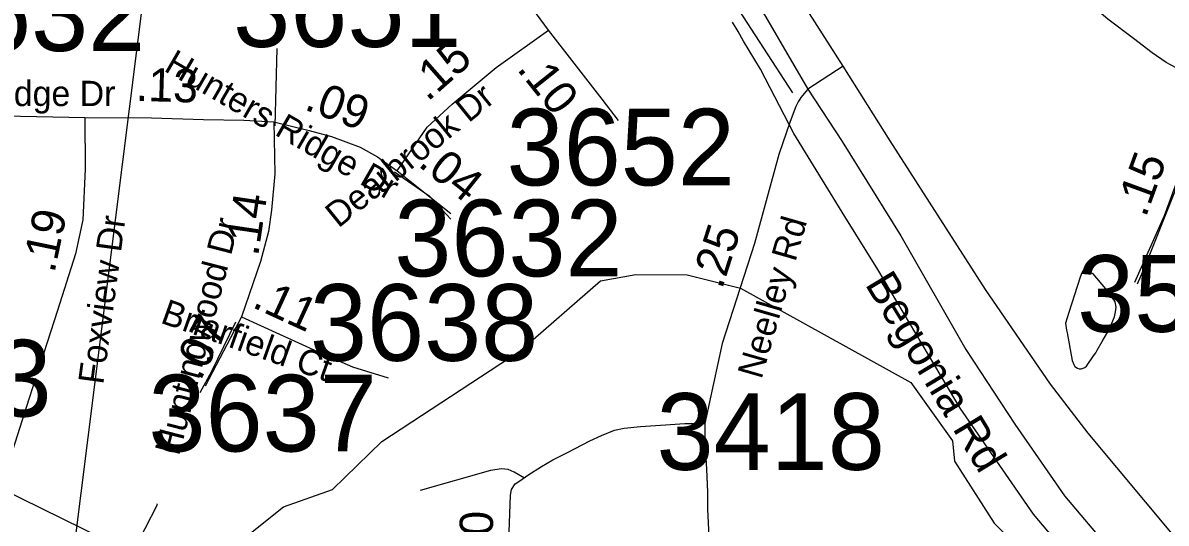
# Model space of a CAD drawing. Extents: x 1662474 to 1856135, y 779280 to 917889.
# Drawn here: x 1778351 to 1782641, y 812561 to 814440 of the extents above; entities that cross this region are included whole.
import ezdxf

# ---------------------------------------------------------------- set-up
doc = ezdxf.new("R2010")
doc.units = 0
for name, color, linetype in [('Cogo Default Point CELL', 7, 'Continuous'), ('Exist Boundary Political City Limit New', 7, 'Continuous'), ('Exist Hydrographic Misc Water Feature', 7, 'Continuous'), ('Exist Hydrographic Pond Under 1500 Sq Ft', 7, 'Continuous'), ('Exist Road Non-System Type 51', 7, 'Continuous'), ('Exist Road Primary Interstate Structure Cantilever Sign Number Label', 7, 'Continuous'), ('Exist Road Primary US Divided Attributed', 7, 'Continuous'), ('Exist Road Primary US Label', 7, 'Continuous'), ('Exist Road Secondary Mileage Tenths English Label', 7, 'Continuous'), ('Exist Road Secondary Type 51 Attributed', 7, 'Continuous'), ('Exist Road Secondary Type 51 Label', 7, 'Continuous'), ('Map Preparation Boundary City Limit Buffer Line', 7, 'Continuous'), ('Prop DGN Element Guardrail', 7, 'Continuous')]:
    doc.layers.add(name, color=color, linetype=linetype)

msp = doc.modelspace()

# ---------------------------------------------------------------- linework, layer by layer
at = {"layer": 'Exist Boundary Political City Limit New'}
msp.add_lwpolyline([(1782594.8, 812059.1), (1782143, 812594.7), (1781868, 812992.8), (1781558.6, 813513.6), (1781435.6, 813713.4), (1781244.4, 814024.7), (1781118.5, 814266.1), (1781097.6, 814301.4), (1781076.6, 814336.9), (1781055.6, 814372.1), (1781034.5, 814407.4), (1781013.4, 814442.6)], dxfattribs=at)
at = {"layer": 'Exist Hydrographic Misc Water Feature'}
msp.add_lwpolyline([(1779161.5, 812488), (1779328.4, 812622.4), (1779512.3, 812687.6), (1779697.5, 812867.6), (1780216.5, 813208.2), (1780518.5, 813471.2), (1780651.4, 813494.7), (1780843.5, 813494.1), (1781043.4, 813444.1), (1781682.4, 813089.7), (1781839.4, 812869.9), (1781847.4, 812794.3), (1781995.5, 812561.5), (1782227.4, 812333.6)], dxfattribs=at)
at = {"layer": 'Exist Hydrographic Pond Under 1500 Sq Ft'}
msp.add_lwpolyline([(1782336.9, 813511.4), (1782328.9, 813509.4), (1782324.8, 813501.4), (1782318.7, 813485.5), (1782275.6, 813351.8), (1782263.5, 813311.8), (1782267.4, 813285.8), (1782269.2, 813275.8), (1782288.5, 813171.6), (1782294.5, 813157.6), (1782298.4, 813149.6), (1782308.2, 813143.5), (1782314.3, 813141.4), (1782322.3, 813141.4), (1782330.3, 813143.3), (1782336.3, 813145.3), (1782342.4, 813151.3), (1782368.7, 813189.1), (1782376.7, 813201), (1782382.8, 813211), (1782401.1, 813242.9), (1782427.3, 813288.7), (1782431.4, 813296.7), (1782447.6, 813336.6), (1782451.7, 813354.5), (1782454, 813372.6), (1782450.1, 813392.6), (1782446, 813398.6), (1782434.1, 813414.7), (1782414.4, 813440.8), (1782366.8, 813497.2), (1782358.8, 813503.2), (1782348.8, 813509.3), (1782340.8, 813511.4), (1782336.9, 813511.4)], dxfattribs=at)
at = {"layer": 'Exist Road Non-System Type 51'}
for p, q in [((1779303.4, 814343.8), (1779296.6, 814053.2)), ((1778267.2, 812692.9), (1778762, 812449.6))]:
    msp.add_line(p, q, dxfattribs=at)
for points in [[(1782746.6, 814223), (1782717.9, 814023.9), (1782693.1, 813875.9), (1782672.1, 813803.9), (1782560.9, 813525.4), (1782531.8, 813458.8)], [(1779745.9, 813881.1), (1779875.9, 813790.5), (1779956.6, 813703.1)], [(1779148.9, 813315.7), (1779058, 813131.2), (1779015.2, 813050.6)], [(1778398.3, 813105.1), (1778373.8, 813030.9), (1778267.2, 812692.9)], [(1780232.6, 812729.9), (1780195, 812753), (1780172.1, 812762.7), (1780147.5, 812764.9), (1780105.2, 812758.5), (1779842, 812683.2)], [(1778854.6, 812632.5), (1778853.6, 812632.5), (1778855.1, 812629.7), (1778762, 812449.6)]]:
    msp.add_lwpolyline(points, dxfattribs=at)
at = {"layer": 'Exist Road Primary Interstate Structure Cantilever Sign Number Label'}
msp.add_line((1779170.9, 817466.6), (1778541.2, 812459.6), dxfattribs=at)
at = {"layer": 'Exist Road Primary US Divided Attributed'}
for points in [[(1780393.9, 815708.2), (1780543.7, 815458), (1780821, 815016.8), (1781076.1, 814570.2), (1781296.7, 814190.8)], [(1781429.6, 814278.2), (1781254.3, 814553.6), (1780909.9, 815098.1), (1780528.9, 815708.2)], [(1787365.1, 809161.2), (1786673.4, 809608.3), (1785211.7, 810550.9), (1784710.2, 810877.2), (1784240.5, 811180.8), (1784079.6, 811289.5), (1783908.9, 811405.8), (1783746.6, 811525.1), (1783589.5, 811641.5), (1783430.9, 811774.4), (1783201.3, 811978.3), (1782943.1, 812224.3), (1782671, 812512.8), (1782347.9, 812899.2), (1782206.6, 813083.8), (1781962.7, 813438.2), (1781605.6, 813997.5), (1781429.6, 814278.2)], [(1781296.7, 814190.8), (1781424.9, 813994.6), (1781645.7, 813640), (1781889.5, 813213.8), (1782073.1, 812933.4), (1782259.5, 812664), (1782567.4, 812299.4), (1782785, 812067.5), (1782934, 811923.7), (1783202.8, 811700.4), (1783402.2, 811541.8), (1783641.6, 811368.1), (1784223.9, 810998), (1785523.3, 810181.6), (1786326.4, 809673.3), (1786803.7, 809369.7), (1787299.1, 809057.1)]]:
    msp.add_lwpolyline(points, dxfattribs=at)
at = {"layer": 'Exist Road Secondary Mileage Tenths English Label'}
msp.add_lwpolyline([(1781240.4, 814177.6), (1781022.8, 814513.3), (1780861.2, 814500.9)], dxfattribs=at)
at = {"layer": 'Exist Road Secondary Type 51 Attributed'}
for p, q in [((1780323.4, 814413.3), (1780097.5, 814719.6)), ((1781429.6, 814278.2), (1781296.7, 814190.8)), ((1779755.6, 813884.8), (1779956.6, 813724.5)), ((1779171.4, 813336.3), (1779035, 813075.4))]:
    msp.add_line(p, q, dxfattribs=at)
for points in [[(1782746.7, 814228.4), (1782694.8, 814256.3), (1782679.3, 814271.5), (1782641.4, 814291.2), (1782588.3, 814328.4), (1782519.2, 814382), (1782422.8, 814453.9), (1782316.7, 814544), (1782240, 814615.5), (1782164.9, 814684), (1782087.2, 814758.2), (1782010.7, 814844.3), (1781949.4, 814920.8), (1781891.2, 814994.5), (1781841, 815066.2), (1781772.5, 815168.1), (1781658.8, 815328.5)], [(1779755.6, 813884.8), (1779867.5, 814048.7), (1779961.5, 814134.4), (1780127.2, 814272.4), (1780323.4, 814413.3)], [(1780585.9, 814073.6), (1780525.1, 814153.7), (1780323.4, 814413.3)], [(1781296.7, 814190.8), (1781269.8, 814160.4), (1781260.8, 814143.5), (1781251.8, 814126.6), (1781230.4, 814069.6), (1781187.9, 813945.4), (1781096.4, 813612.2), (1780975.4, 813236.5), (1780910.5, 812936)], [(1782746.7, 814228.4), (1782744.8, 814189.1), (1782731.7, 814091.8), (1782709.3, 813951.5), (1782683, 813848.6), (1782634.3, 813715.7), (1782522, 813465)], [(1777982.1, 814093.6), (1778281.7, 814091.4), (1778583.5, 814084.7)], [(1778583.5, 814084.7), (1778584.2, 813890.6), (1778575.3, 813700.9), (1778548.6, 813573.4), (1778480.4, 813360), (1778403.3, 813119.9)], [(1778583.5, 814084.7), (1778833.3, 814083.3), (1779029.1, 814077.4), (1779180.3, 814074.4), (1779292.9, 814068.5)], [(1779292.9, 814068.5), (1779296, 813872.8), (1779284.1, 813736.5), (1779272.3, 813656.4), (1779242.6, 813543.8), (1779171.4, 813336.3)], [(1779292.9, 814068.5), (1779425.3, 814035.5), (1779509, 814014), (1779616.7, 813973.3), (1779681.4, 813937.4), (1779755.6, 813884.8)], [(1779171.4, 813336.3), (1779456.4, 813205.4), (1779588, 813148), (1779722, 813107.3)], [(1780172.6, 812458.7), (1780180.6, 812666.2), (1780184.3, 812687.3), (1780198.7, 812708.9), (1780215.1, 812720.5), (1780245.5, 812741.2), (1780296.6, 812774.2), (1780340.1, 812799.1), (1780394.9, 812826.2), (1780478.2, 812870.5), (1780521.9, 812890.7), (1780571, 812910), (1780607.8, 812917.8), (1780668.7, 812923.8), (1780743.2, 812929.8), (1780834.5, 812936), (1780910.5, 812936)], [(1780910.5, 812936), (1780910.5, 812871.7), (1780916.6, 812764), (1780919.6, 812677.6), (1780919.6, 812613.9), (1780927.2, 812459.2), (1780931.8, 812380.4), (1780936.3, 812279.4), (1780942.4, 812124.7), (1780954.5, 811917), (1780957.1, 811786.5), (1780959.5, 811698.4), (1780965.7, 811587.2), (1780976.4, 811468), (1780982.3, 811391.2), (1780984.3, 811340.1), (1780990.2, 811283)]]:
    msp.add_lwpolyline(points, dxfattribs=at)
at = {"layer": 'Map Preparation Boundary City Limit Buffer Line'}
msp.add_lwpolyline([(1782594.8, 812059.1), (1782143, 812594.7), (1781868, 812992.8), (1781558.6, 813513.6), (1781435.6, 813713.4), (1781244.4, 814024.7), (1781118.5, 814266.1), (1781097.6, 814301.4), (1781076.6, 814336.9), (1781055.6, 814372.1), (1781034.5, 814407.4), (1781013.4, 814442.6)], dxfattribs=at)

# ---------------------------------------------------------------- texts
at = {"layer": 'Cogo Default Point CELL'}
for s, p in [('3632', (1777953.2, 814334.7)), ('3651', (1779139.8, 814350)), ('3652', (1780166, 813829.9)), ('3632', (1779744.6, 813488.3)), ('3592', (1782307.3, 813279.8)), ('3638', (1779427.9, 813170.9)), ('3633', (1777601.7, 812961.7)), ('3637', (1778822.1, 812830.4)), ('3418', (1780728.9, 812761.4))]:
    msp.add_text(s, height=288, dxfattribs=at).set_placement(p)
at = {"layer": 'Exist Road Primary US Label'}
msp.add_text('Begonia Rd', height=120, rotation=301.236, dxfattribs=at).set_placement((1781508.9, 813458.7))
at = {"layer": 'Exist Road Secondary Mileage Tenths English Label'}
for s, rotation, p in [('.15', 41.3478, (1779869.4, 814142.1)), ('.10', 308.5713, (1780201.7, 814266.3)), ('.09', 339.3139, (1779402.8, 814116.1)), ('.04', 321.4373, (1779829.9, 813905.3)), ('.14', 81.5694, (1779233.3, 813561)), ('.11', 335.3335, (1779206.7, 813374.2)), ('.07', 62.3912, (1779016.3, 813092.7)), ('.40', 89.809, (1780114.4, 812374.5))]:
    msp.add_text(s, height=125, rotation=rotation, dxfattribs=at).set_placement(p)
at = {"layer": 'Exist Road Secondary Type 51 Label'}
for s, rotation, p in [('Hunters Ridge Dr', 329.9871, (1778876, 814261.9)), ('Dearbrook Dr', 38.9889, (1779534.9, 813667.3)), ('Foxview Dr', 82.3676, (1778652.1, 813079.7)), ('Huntingwood Dr', 75.4969, (1778936.7, 812811.3)), ('Neelley Rd', 73.9173, (1781122.4, 813098.9)), ('Briarfield Ct', 340.4482, (1778863.3, 813314.9))]:
    msp.add_text(s, height=95, rotation=rotation, dxfattribs=at).set_placement(p)
msp.add_text('Hunters Ridge Dr', height=95, dxfattribs=at).set_placement((1777716.6, 814127.8))
at = {"layer": 'Prop DGN Element Guardrail'}
for s, rotation, p in [('.13', 358.2652, (1778773.8, 814147.6)), ('.15', 69.8698, (1782564.3, 813706.3)), ('.19', 78.1727, (1778468.9, 813497.7)), ('.25', 72.1568, (1780974.1, 813436.5))]:
    msp.add_text(s, height=125, rotation=rotation, dxfattribs=at).set_placement(p)

doc.saveas('drawing.dxf')
